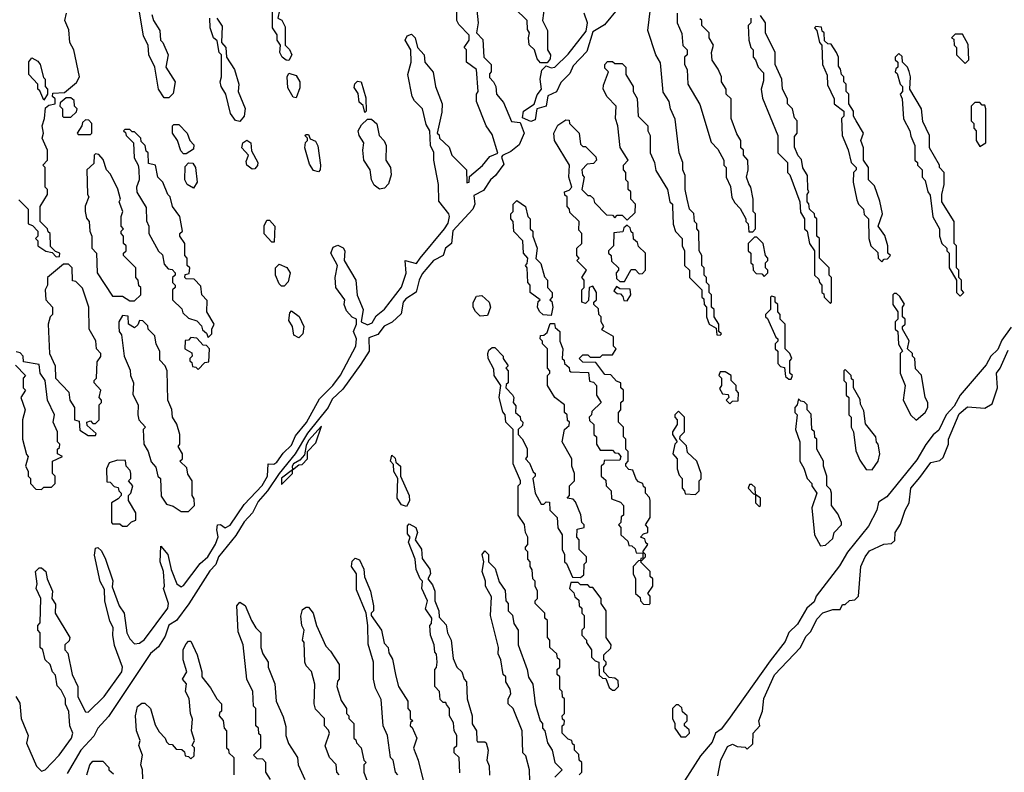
# Model space of a CAD drawing. Extents: x 2769579 to 2883812, y 684207 to 828660.
# Tile 310 of 505: x 2825336 to 2829355, y 759905 to 762979. Entities that reach past the tile are written whole.
import ezdxf

# ---------------------------------------------------------------- set-up
doc = ezdxf.new("R2010")
doc.units = 0

msp = doc.modelspace()

# ---------------------------------------------------------------- linework, layer by layer
at = {"layer": '0CON02XD'}
for points in [[(2825945, 762660), (2825925, 762660), (2825902.5, 762695), (2825887.5, 762785), (2825862.5, 762835), (2825860, 762875), (2825840.7, 762910.7), (2825812.5, 763085)], [(2827680, 761815), (2827680, 761825), (2827690, 761835), (2827690, 761865), (2827675, 761890), (2827660, 761885), (2827658.3, 761831.7), (2827645, 761820), (2827630, 761825), (2827630, 761875), (2827640, 761885), (2827640, 761915), (2827630, 761925), (2827650, 761955), (2827610, 761995), (2827620, 762005), (2827610, 762015), (2827610, 762045), (2827630, 762065), (2827630, 762105), (2827618.3, 762118.3), (2827620, 762155), (2827581.7, 762191.7), (2827580, 762205), (2827570, 762215), (2827570, 762255), (2827561.7, 762261.7), (2827560, 762275), (2827578.3, 762281.7), (2827590, 762295), (2827577.5, 762335), (2827580, 762385), (2827518.8, 762485), (2827515.8, 762515), (2827532.9, 762547.1), (2827565, 762570), (2827578.3, 762568.3), (2827580, 762555), (2827620, 762515), (2827625, 762470), (2827635, 762460), (2827645, 762460), (2827688.3, 762418.3), (2827690, 762405), (2827678.3, 762391.7), (2827651.7, 762388.3), (2827630, 762365), (2827633, 762343), (2827640, 762335), (2827630, 762285), (2827655, 762260), (2827665, 762260), (2827678.3, 762248.3), (2827681.7, 762231.7), (2827731.7, 762181.7), (2827755, 762180), (2827765, 762170), (2827775, 762180), (2827795, 762180), (2827815, 762160), (2827848.3, 762191.7), (2827850, 762225), (2827830, 762245), (2827830, 762275), (2827820, 762285), (2827820, 762315), (2827810, 762325), (2827810, 762355), (2827800, 762365), (2827800, 762385), (2827820, 762405), (2827786.7, 762456.7), (2827777.5, 762545), (2827767.5, 762575), (2827770, 762625), (2827733.6, 762663.6), (2827717.5, 762695), (2827718.3, 762711.7), (2827740, 762765), (2827725, 762780), (2827723.9, 762796.1), (2827735, 762807.5), (2827755, 762807.5), (2827765, 762800), (2827795, 762800), (2827810, 762785), (2827810, 762755), (2827840, 762705), (2827840, 762685), (2827857, 762657), (2827860, 762585), (2827900, 762545), (2827900, 762525), (2827910, 762505), (2827910, 762435), (2827927.5, 762395), (2827933, 762363), (2827980, 762285), (2827990, 762235), (2828000, 762225), (2828000, 762215), (2828003, 762143), (2828013, 762113), (2828040, 762085), (2828040, 762055), (2828050, 762035), (2828050, 761975), (2828070, 761955), (2828070, 761925), (2828120, 761875), (2828120, 761845), (2828128.3, 761838.3), (2828130, 761815), (2828140, 761805), (2828140, 761765), (2828150, 761735), (2828178.3, 761718.3), (2828181.7, 761691.7), (2828195, 761690), (2828200, 761695), (2828190, 761705), (2828190, 761735), (2828170, 761765), (2828170, 761795), (2828160, 761805), (2828160, 761855), (2828150, 761865), (2828150, 761895), (2828140, 761905), (2828140, 761925), (2828130, 761935), (2828130, 761965), (2828120, 761975), (2828120, 762015), (2828110, 762035), (2828107.5, 762115), (2828100, 762125), (2828100, 762145), (2828090, 762155), (2828087, 762187), (2828070, 762205), (2828060, 762245), (2828052.5, 762285), (2828051.7, 762341.7), (2828042.5, 762365), (2828042.5, 762395), (2828027.5, 762435), (2828011.7, 762571.7), (2827992.5, 762615), (2827987.5, 762645), (2827963, 762683), (2827951.7, 762801.7), (2827932.5, 762835), (2827900, 762935), (2827915, 763060)], [(2825320, 760215), (2825337, 760187), (2825342.5, 760125), (2825370, 760055), (2825363.6, 760023.6), (2825405, 759930), (2825425, 759910), (2825440, 759915), (2825496.7, 759975), (2825546.7, 760045), (2825552.5, 760065), (2825540, 760095), (2825537, 760153), (2825523, 760183), (2825522.5, 760205), (2825505, 760240), (2825488.3, 760258.3), (2825481.7, 760301.7), (2825470, 760315), (2825460, 760345), (2825440, 760365), (2825430, 760405), (2825420, 760415), (2825420, 760475), (2825410, 760485), (2825410, 760505), (2825420, 760515), (2825422.5, 760615), (2825402.5, 760655), (2825406.7, 760675), (2825400, 760725), (2825415, 760740), (2825425, 760740), (2825442.5, 760725), (2825447.5, 760695), (2825470, 760645), (2825467.5, 760615), (2825481.7, 760591.7), (2825480, 760555), (2825540, 760455), (2825538.3, 760441.7), (2825520, 760425), (2825520, 760405), (2825531.7, 760391.7), (2825550, 760305), (2825572.5, 760255), (2825573.6, 760213.6), (2825605, 760152.5), (2825615, 760150), (2825680, 760215), (2825753.3, 760315), (2825756, 760335), (2825723, 760423), (2825716.7, 760465), (2825717.5, 760495), (2825703.6, 760523.6), (2825683.6, 760603.6), (2825681.7, 760651.7), (2825664, 760684), (2825641.7, 760791.7), (2825645, 760820), (2825655, 760822.5), (2825669.5, 760809.5), (2825686.2, 760775), (2825716.4, 760686.4), (2825713, 760663), (2825742.5, 760585), (2825762.5, 760555), (2825773.3, 760475), (2825785, 760450), (2825805, 760430), (2825825, 760432.5), (2825845, 760447.5), (2825941.2, 760575), (2825943.3, 760595), (2825922.5, 760655), (2825927.5, 760665), (2825922.5, 760725), (2825908.8, 760765), (2825911.7, 760828.3), (2825940, 760795), (2825953.6, 760733.6), (2825977.5, 760675), (2825995, 760662.5), (2826005, 760667.5), (2826072.9, 760757.1), (2826103.8, 760785), (2826135, 760836.7), (2826146.4, 760866.4), (2826140, 760895), (2826143.8, 760916.2), (2826155, 760917.5), (2826175, 760903.3), (2826195, 760914), (2826252, 760998), (2826325, 761076), (2826346.7, 761115), (2826350, 761165), (2826373.3, 761163.3), (2826385, 761171.2), (2826411.2, 761208.8), (2826445, 761241.2), (2826461.5, 761278.5), (2826506.9, 761333.1), (2826559.5, 761430.5), (2826613.8, 761485), (2826645, 761526.7), (2826707.5, 761645), (2826711.2, 761675), (2826698.8, 761705), (2826710, 761735), (2826710, 761755), (2826693.6, 761763.6), (2826669.5, 761789.5), (2826660, 761815), (2826662.5, 761835), (2826626.2, 761885), (2826623.3, 761925), (2826632.5, 761975), (2826606.2, 762025), (2826615, 762050), (2826635, 762057.5), (2826656.4, 762046.4), (2826662.5, 762035), (2826660, 761995), (2826707.5, 761915), (2826713.6, 761853.6), (2826737.5, 761795), (2826730, 761745), (2826755, 761732.5), (2826775, 761740), (2826791.2, 761768.8), (2826825, 761796.7), (2826895, 761886.2), (2826913.6, 761943.6), (2826910, 761995), (2826955, 761982.5), (2826970, 762005), (2827070, 762125), (2827085, 762147.5), (2827090, 762175), (2827088, 762185), (2827047.3, 762237.3), (2827045.8, 762305), (2827026.7, 762405), (2827026.4, 762436.4), (2827012.5, 762465), (2827010, 762525), (2826995, 762550), (2826980, 762615), (2826947, 762647), (2826938, 762665), (2826920, 762755), (2826933.3, 762805), (2826932.5, 762855), (2826910, 762895), (2826917, 762913), (2826935, 762920), (2826950, 762905), (2826960, 762865), (2826987.5, 762835), (2826990, 762805), (2827023.9, 762763.9), (2827033.3, 762705), (2827060, 762635), (2827059.3, 762600.7), (2827040, 762515), (2827048.3, 762508.3), (2827050, 762495), (2827088.3, 762458.3), (2827100, 762425), (2827160, 762365), (2827161.7, 762311.7), (2827170, 762315), (2827171.7, 762338.3), (2827225, 762382.5), (2827255, 762420), (2827287, 762433), (2827265, 762510), (2827240, 762545), (2827200, 762645), (2827200, 762675), (2827207.5, 762685), (2827200, 762775), (2827160, 762805), (2827160, 762855), (2827150, 762865), (2827170, 762895), (2827170, 762915), (2827128.3, 762958.3), (2827120, 762975), (2827120, 763025)], [(2825333, 762243), (2825370, 762205), (2825370, 762145), (2825388.3, 762138.3), (2825410, 762115), (2825410, 762095), (2825400, 762085), (2825410, 762075), (2825410, 762055), (2825443, 762033), (2825468.3, 762028.3), (2825485, 762010), (2825498.3, 762011.7), (2825500, 762025), (2825481.7, 762031.7), (2825461.7, 762051.7), (2825460, 762105), (2825451.7, 762111.7), (2825450, 762125), (2825420, 762155), (2825420, 762215), (2825450, 762265), (2825450, 762285), (2825440, 762295), (2825440, 762375), (2825430, 762385), (2825450, 762405), (2825450, 762445), (2825427.5, 762495), (2825432.5, 762515), (2825427.5, 762545), (2825437.5, 762575), (2825441.7, 762618.3), (2825455, 762630), (2825480, 762635), (2825480, 762655), (2825470, 762665), (2825471.7, 762678.3), (2825518.3, 762681.7), (2825568.3, 762721.7), (2825580, 762745), (2825557.5, 762855), (2825540, 762885), (2825537, 762937), (2825520, 762975), (2825527.5, 763005)], [(2825875, 763000), (2825882.5, 762975), (2825907.5, 762935), (2825910, 762895), (2825920, 762885), (2825942.5, 762835), (2825932.5, 762785), (2825970, 762725), (2825962.5, 762677.5), (2825945, 762660)], [(2827202.5, 763017.5), (2827207.5, 762965), (2827200, 762925), (2827227, 762897), (2827230, 762825), (2827260, 762795), (2827260, 762765), (2827253, 762757), (2827253, 762743), (2827270, 762725), (2827280, 762705), (2827282.5, 762675), (2827310.7, 762640.7), (2827343, 762563), (2827378.3, 762558.3), (2827394.5, 762515), (2827375, 762467.5), (2827340.2, 762439.8), (2827306.2, 762423.8), (2827303, 762417), (2827311.7, 762388.3), (2827277.8, 762342.2), (2827257.1, 762325), (2827229.2, 762280.8), (2827189.3, 762260.7), (2827193.5, 762225), (2827185.5, 762204.5), (2827103.3, 762116.7), (2827098.6, 762065), (2827074.1, 762045.9), (2827064.3, 762015), (2827025, 761995.6), (2826979.1, 761940.9), (2826966.2, 761915), (2826954.7, 761865.3), (2826911.9, 761838.1), (2826901.1, 761825), (2826893, 761777), (2826856.9, 761743.1), (2826823.3, 761726.7), (2826797.2, 761692.8), (2826760.6, 761679.4), (2826761.8, 761625), (2826728.5, 761571.5), (2826655, 761469.2), (2826611.8, 761428.2), (2826595, 761394.2), (2826510.6, 761289.4), (2826460, 761205), (2826394.7, 761125.3), (2826346.7, 761055)], [(2826435, 762812.5), (2826423, 762813), (2826407.5, 762825), (2826397.5, 762845), (2826400, 762875), (2826387.5, 762895), (2826387, 762917), (2826367.5, 762945), (2826368.3, 763011.7), (2826378.3, 763021.7), (2826397, 763017), (2826390, 762985), (2826406.4, 762976.4), (2826419.3, 762949.3), (2826420, 762875), (2826437, 762857), (2826446.7, 762835), (2826435, 762812.5)], [(2827477.5, 763035), (2827470, 762975), (2827490, 762935), (2827490, 762855), (2827502.5, 762835), (2827501.7, 762818.3), (2827488.3, 762801.7), (2827461.7, 762801.7), (2827448.3, 762818.3), (2827437.5, 762855), (2827416.1, 762876.1), (2827412.5, 762905), (2827417.5, 762925), (2827408.3, 762938.3), (2827407.5, 762975), (2827356.2, 763026.2)], [(2827781.4, 763028.6), (2827722.7, 762957.3), (2827675, 762928.8), (2827651.2, 762848.8), (2827595, 762790), (2827581.5, 762758.5), (2827545, 762722.5), (2827526.4, 762683.6), (2827492.1, 762667.9), (2827484.6, 762625.4), (2827446.2, 762613.8), (2827440.2, 762569.8), (2827422.2, 762562.2), (2827388.3, 762578.3), (2827392.5, 762605), (2827436.4, 762633.6), (2827448, 762672), (2827465.9, 762694.1), (2827460, 762735), (2827467, 762773), (2827485, 762790), (2827505, 762782.5), (2827520, 762785), (2827575, 762837.5), (2827648.3, 762931.7), (2827653.3, 762965), (2827640, 763005)], [(2828020, 763005), (2828020, 762965), (2828038.3, 762921.7), (2828043, 762873), (2828060, 762855), (2828060, 762835), (2828050, 762825), (2828050, 762795), (2828060, 762775), (2828062.5, 762715), (2828111.7, 762631.7), (2828158.3, 762478.3), (2828185, 762450), (2828210, 762405), (2828210, 762385), (2828220, 762375), (2828220, 762335), (2828237, 762297), (2828243, 762253), (2828255, 762230), (2828277, 762207), (2828300, 762165), (2828300, 762155), (2828310, 762145), (2828311.7, 762111.7), (2828328.3, 762111.7), (2828340, 762125), (2828340, 762185), (2828330, 762195), (2828330, 762245), (2828320, 762295), (2828311.7, 762308.3), (2828302.5, 762335), (2828310, 762365), (2828307.5, 762405), (2828290, 762425), (2828290, 762445), (2828280, 762455), (2828280, 762485), (2828263, 762513), (2828240, 762575), (2828240, 762655), (2828220, 762675), (2828220, 762695), (2828200, 762725), (2828200, 762745), (2828187, 762777), (2828163, 762813), (2828160, 762845), (2828167.5, 762875), (2828150, 762905), (2828150, 762925), (2828120, 762955), (2828120, 762975), (2828111.7, 762981.7)], [(2826235, 762562.5), (2826217, 762567), (2826196.7, 762595), (2826176.7, 762675), (2826158.8, 762705), (2826153.8, 762725), (2826160, 762745), (2826160, 762835), (2826150, 762845), (2826141.7, 762891.7), (2826127.5, 762905), (2826113.3, 762945), (2826112.5, 762985)], [(2826140, 762985), (2826161.7, 762951.7), (2826160, 762885), (2826177.5, 762865), (2826180, 762825), (2826212.5, 762775), (2826230, 762715), (2826227.5, 762685), (2826256.4, 762616.4), (2826252.5, 762585), (2826235, 762562.5)], [(2828320, 762985), (2828320, 762965), (2828310, 762955), (2828312.5, 762895), (2828320, 762865), (2828330, 762855), (2828330, 762825), (2828340, 762815), (2828350, 762785), (2828371.7, 762761.7), (2828371.7, 762728.3), (2828362.5, 762695), (2828368.3, 762658.3), (2828430, 762505), (2828430, 762435), (2828470, 762395), (2828470, 762355), (2828480, 762345), (2828520, 762235), (2828523, 762193), (2828540, 762165), (2828540, 762125), (2828550, 762115), (2828560, 762065), (2828580, 762035), (2828580, 761935), (2828598.3, 761918.3), (2828600, 761905), (2828610, 761895), (2828610, 761865), (2828618.3, 761858.3), (2828620, 761845), (2828645, 761820)], [(2828645, 761820), (2828650, 761825), (2828650, 761925), (2828640, 761935), (2828640, 761965), (2828600, 762005), (2828600, 762085), (2828590, 762095), (2828590, 762165), (2828581.7, 762171.7), (2828580, 762185), (2828560, 762205), (2828557, 762227), (2828550, 762235), (2828550, 762265), (2828557.5, 762275), (2828552.5, 762285), (2828551.7, 762341.7), (2828533, 762373), (2828527, 762407), (2828513, 762423), (2828498.3, 762458.3), (2828498.3, 762501.7), (2828510, 762515), (2828510, 762565), (2828498.3, 762578.3), (2828490, 762615), (2828470, 762635), (2828470, 762655), (2828450, 762695), (2828447.5, 762735), (2828420, 762795), (2828420, 762845), (2828380, 762925), (2828380, 762965), (2828360, 762995)], [(2828855, 761990), (2828865, 762000), (2828878.3, 762001.7), (2828890, 762015), (2828880, 762025), (2828880, 762055), (2828867, 762097), (2828840, 762135), (2828857.5, 762185), (2828847, 762237), (2828825, 762300), (2828800, 762325), (2828800, 762375), (2828780, 762405), (2828780, 762455), (2828770, 762485), (2828780, 762515), (2828750, 762565), (2828740, 762585), (2828740, 762605), (2828720, 762635), (2828720, 762675), (2828710, 762685), (2828710, 762715), (2828700, 762725), (2828700, 762745), (2828690, 762755), (2828687, 762777), (2828678.3, 762788.3), (2828677.5, 762825), (2828670, 762845), (2828648.3, 762878.3), (2828635, 762880), (2828621.7, 762891.7), (2828620, 762925), (2828611.7, 762931.7), (2828608.3, 762948.3), (2828585, 762950), (2828580, 762945), (2828590, 762935), (2828600, 762885), (2828610, 762875), (2828612.5, 762795), (2828631.7, 762751.7), (2828633, 762713), (2828660, 762655), (2828660, 762635), (2828700, 762605), (2828700, 762585), (2828690, 762575), (2828692.5, 762505), (2828717, 762447), (2828730, 762395), (2828750, 762375), (2828750, 762365), (2828740, 762355), (2828737.5, 762315), (2828753, 762243), (2828760, 762225), (2828780, 762205), (2828783, 762183), (2828800, 762165), (2828802.5, 762085), (2828810, 762055), (2828838.3, 762028.3), (2828840, 762005), (2828855, 761990)], [(2829195, 762800), (2829210, 762815), (2829207, 762877), (2829185, 762920), (2829155, 762920), (2829140, 762905), (2829148.3, 762898.3), (2829150, 762875), (2829160, 762865), (2829160, 762835), (2829195, 762800)], [(2829175, 761850), (2829190, 761865), (2829180, 761875), (2829180, 761915), (2829170, 761925), (2829170, 761955), (2829160, 761965), (2829160, 762055), (2829150, 762065), (2829150, 762155), (2829100, 762235), (2829100, 762265), (2829110, 762305), (2829110, 762355), (2829090, 762375), (2829090, 762385), (2829050, 762455), (2829050, 762505), (2829023, 762563), (2829017.5, 762615), (2828970, 762695), (2828972.5, 762745), (2828967, 762767), (2828960, 762785), (2828940, 762805), (2828938.3, 762828.3), (2828925, 762840), (2828910, 762825), (2828910, 762815), (2828920, 762805), (2828920, 762785), (2828911.7, 762778.3), (2828910, 762765), (2828918.3, 762758.3), (2828930, 762715), (2828940, 762705), (2828940, 762685), (2828930, 762675), (2828937.5, 762655), (2828943, 762573), (2828970, 762525), (2828973, 762503), (2828990, 762465), (2828990, 762405), (2829000, 762395), (2829000, 762385), (2829020, 762365), (2829020, 762335), (2829031.7, 762321.7), (2829042.5, 762275), (2829051.7, 762261.7), (2829063, 762173), (2829090, 762125), (2829090, 762095), (2829100, 762065), (2829120, 762045), (2829120, 762035), (2829130, 762025), (2829130, 761965), (2829160, 761915), (2829160, 761865), (2829175, 761850)], [(2825435, 762650), (2825418.3, 762688.3), (2825410, 762695), (2825410, 762715), (2825372.5, 762755), (2825373.6, 762806.4), (2825385, 762822.5), (2825409.3, 762809.3), (2825420, 762795), (2825433, 762743), (2825440, 762735), (2825440, 762705), (2825450, 762695), (2825450, 762675), (2825435, 762650)], [(2826465, 762660), (2826451.7, 762661.7), (2826430.7, 762700.7), (2826427.5, 762745), (2826435, 762760), (2826465, 762750), (2826480, 762725), (2826479.3, 762700.7), (2826465, 762660)], [(2826745, 762600), (2826738.3, 762628.3), (2826721.2, 762641.2), (2826717.5, 762677.5), (2826701.7, 762701.7), (2826703.9, 762716.1), (2826715, 762727.5), (2826730, 762725), (2826749.3, 762659.3), (2826750, 762605), (2826745, 762600)], [(2825545, 762580), (2825568.3, 762601.7), (2825570, 762615), (2825560, 762625), (2825558.3, 762648.3), (2825545, 762660), (2825525, 762660), (2825501.7, 762638.3), (2825500, 762625), (2825510, 762615), (2825510, 762585), (2825515, 762580), (2825545, 762580)], [(2829255, 762460), (2829280, 762475), (2829280, 762615), (2829275, 762630), (2829265, 762630), (2829255, 762640), (2829235, 762640), (2829220, 762625), (2829220, 762565), (2829230, 762555), (2829230, 762535), (2829240, 762525), (2829240, 762485), (2829255, 762460)], [(2825625, 762510), (2825630, 762515), (2825630, 762555), (2825618.3, 762568.3), (2825605, 762570), (2825591.7, 762558.3), (2825590, 762545), (2825570, 762515), (2825575, 762510), (2825625, 762510)], [(2826805, 762286.7), (2826782.5, 762302.5), (2826772, 762325), (2826765.9, 762365.9), (2826741.2, 762405), (2826736.2, 762445), (2826741.2, 762475), (2826721.2, 762505), (2826718, 762525), (2826731.2, 762548.8), (2826755, 762572.5), (2826771.7, 762571.7), (2826793.6, 762553.6), (2826803.3, 762505), (2826824.1, 762484.1), (2826832, 762465), (2826830, 762405), (2826850, 762375), (2826852, 762345), (2826841.2, 762308.8), (2826825, 762290), (2826805, 762286.7)], [(2826105, 761680), (2826120, 761695), (2826120, 761715), (2826130, 761735), (2826100, 761785), (2826101.7, 761831.7), (2826080, 761855), (2826075, 761890), (2826048.3, 761918.3), (2826015, 761920), (2826010, 761925), (2826011.7, 761938.3), (2826028.3, 761941.7), (2826030, 761965), (2826020, 761975), (2826020, 762005), (2826010, 762015), (2826010, 762065), (2825990, 762095), (2825990, 762105), (2826000, 762115), (2825990, 762175), (2825960, 762215), (2825950, 762255), (2825940, 762265), (2825920, 762315), (2825900, 762335), (2825890, 762385), (2825861.7, 762391.7), (2825860, 762435), (2825851.7, 762441.7), (2825847.5, 762465), (2825831.7, 762481.7), (2825830, 762495), (2825805, 762520), (2825795, 762520), (2825785, 762530), (2825765, 762530), (2825760, 762525), (2825768.3, 762518.3), (2825770, 762505), (2825800, 762475), (2825802.5, 762415), (2825820, 762385), (2825822.5, 762365), (2825823.3, 762325), (2825813.3, 762295), (2825813.6, 762273.6), (2825851.7, 762211.7), (2825853, 762157), (2825862.5, 762135), (2825862.5, 762105), (2825903, 762033), (2825918.3, 762018.3), (2825925, 761980), (2825941.7, 761961.7), (2825958.3, 761958.3), (2825970, 761945), (2825970, 761935), (2825960, 761925), (2825960, 761905), (2825970, 761895), (2825970, 761885), (2825960, 761875), (2825960, 761835), (2825998.3, 761798.3), (2826001.7, 761781.7), (2826025, 761760), (2826058.3, 761748.3), (2826078.3, 761728.3), (2826081.7, 761711.7), (2826098.3, 761698.3), (2826105, 761680)], [(2826015, 762430), (2826005, 762430), (2825993, 762443), (2825980, 762485), (2825960, 762515), (2825960, 762545), (2825965, 762550), (2825985, 762550), (2826020, 762515), (2826030, 762485), (2826047, 762467), (2826045, 762450), (2826015, 762430)], [(2826285, 762367.5), (2826262.5, 762385), (2826260.7, 762399.3), (2826270, 762425), (2826242.5, 762455), (2826246.7, 762475), (2826263, 762487), (2826280, 762475), (2826282.5, 762442.5), (2826307.5, 762395), (2826307, 762383), (2826295, 762370), (2826285, 762367.5)], [(2826555, 762357.5), (2826535, 762362.5), (2826518.3, 762388.3), (2826500, 762455), (2826503, 762477), (2826510, 762485), (2826510, 762495), (2826500, 762505), (2826505, 762510), (2826515, 762510), (2826521.7, 762491.7), (2826543, 762483), (2826553.3, 762463.3), (2826563.8, 762385), (2826562.5, 762365), (2826555, 762357.5)], [(2825805, 761830), (2825830, 761855), (2825830, 761885), (2825821.7, 761891.7), (2825820, 761915), (2825810, 761925), (2825810, 761965), (2825760, 762015), (2825760, 762025), (2825770, 762035), (2825770, 762055), (2825760, 762065), (2825760, 762095), (2825750, 762105), (2825750, 762115), (2825760, 762125), (2825750, 762135), (2825750, 762175), (2825757.5, 762195), (2825742.5, 762235), (2825747.5, 762245), (2825737, 762287), (2825707, 762347), (2825690, 762365), (2825677, 762407), (2825658.3, 762428.3), (2825645, 762430), (2825640, 762425), (2825638.3, 762391.7), (2825610, 762365), (2825612.5, 762265), (2825617.5, 762255), (2825603, 762217), (2825602.5, 762195), (2825608.3, 762168.3), (2825620, 762155), (2825622.5, 762115), (2825630, 762095), (2825630, 762045), (2825650, 762025), (2825652.5, 761945), (2825715, 761850), (2825755, 761850), (2825785, 761830), (2825805, 761830)], [(2826045, 762290), (2826020, 762305), (2826010, 762325), (2826011.7, 762378.3), (2826025, 762393.3), (2826042.5, 762392.5), (2826053.3, 762375), (2826060, 762315), (2826045, 762290)], [(2827505, 761770), (2827473, 761773), (2827457, 761787), (2827450, 761805), (2827452.5, 761827.5), (2827460, 761835), (2827420, 761865), (2827420, 761895), (2827410, 761905), (2827407.5, 761965), (2827400, 761975), (2827407, 761983), (2827410, 762005), (2827392.5, 762025), (2827390, 762075), (2827353, 762113), (2827350, 762155), (2827340, 762165), (2827340, 762185), (2827350, 762195), (2827350, 762225), (2827365, 762240), (2827400, 762215), (2827410, 762175), (2827420, 762165), (2827420, 762125), (2827430, 762115), (2827430, 762095), (2827447.5, 762045), (2827443, 762003), (2827462.5, 761982.5), (2827478.3, 761928.3), (2827490, 761915), (2827490, 761885), (2827510, 761865), (2827510, 761845), (2827500, 761835), (2827507.5, 761827.5), (2827512.5, 761805), (2827505, 761770)], [(2826375, 762070), (2826365, 762070), (2826334.2, 762104.2), (2826333.6, 762136.4), (2826345, 762160), (2826355, 762160), (2826377.5, 762135), (2826375, 762070)], [(2827805, 761910), (2827831.7, 761958.3), (2827848.3, 761958.3), (2827865, 761940), (2827878.3, 761941.7), (2827890, 761955), (2827890, 762025), (2827861.7, 762051.7), (2827858.3, 762068.3), (2827841.7, 762081.7), (2827840, 762105), (2827831.7, 762111.7), (2827828.3, 762128.3), (2827815, 762140), (2827801.7, 762128.3), (2827798.3, 762111.7), (2827761.7, 762108.3), (2827760, 762055), (2827740, 762035), (2827740, 762025), (2827750, 762015), (2827751.7, 761991.7), (2827780, 761965), (2827780, 761955), (2827770, 761945), (2827771.7, 761921.7), (2827785, 761910), (2827805, 761910)], [(2828375, 761930), (2828390, 761945), (2828390, 761955), (2828380, 761965), (2828380, 761985), (2828390, 761995), (2828390, 762005), (2828380, 762015), (2828370, 762065), (2828345, 762090), (2828335, 762090), (2828310, 762065), (2828310, 762035), (2828320, 762025), (2828320, 761985), (2828328.3, 761978.3), (2828330, 761955), (2828341.7, 761941.7), (2828365, 761940), (2828375, 761930)], [(2825645, 761280), (2825648.3, 761288.3), (2825611.7, 761321.7), (2825610, 761335), (2825625, 761340), (2825635, 761330), (2825645, 761330), (2825660, 761345), (2825660, 761405), (2825670, 761415), (2825670, 761425), (2825660, 761435), (2825667.5, 761465), (2825640, 761495), (2825640, 761505), (2825650, 761515), (2825651.7, 761581.7), (2825667, 761603), (2825667.5, 761615), (2825650, 761635), (2825647, 761667), (2825620, 761715), (2825617.5, 761805), (2825591.7, 761881.7), (2825565, 761910), (2825551.7, 761911.7), (2825550, 761965), (2825535, 761980), (2825515, 761980), (2825450, 761925), (2825450, 761895), (2825440, 761875), (2825442.5, 761835), (2825470, 761805), (2825470, 761775), (2825460, 761765), (2825452.5, 761735), (2825457.5, 761615), (2825480, 761565), (2825482.5, 761515), (2825537, 761457), (2825540, 761425), (2825560, 761395), (2825560, 761345), (2825578.3, 761338.3), (2825581.7, 761301.7), (2825615, 761280), (2825645, 761280)], [(2826415, 761890), (2826405, 761890), (2826395, 761900), (2826380, 761935), (2826380, 761965), (2826395, 761980), (2826426.4, 761966.4), (2826440, 761945), (2826431.7, 761908.3), (2826415, 761890)], [(2827815, 761830), (2827830, 761855), (2827828.3, 761878.3), (2827785, 761880), (2827771.7, 761888.3), (2827761.7, 761871.7), (2827775, 761860), (2827788.3, 761858.3), (2827798.3, 761848.3), (2827801.7, 761831.7), (2827815, 761830)], [(2827215, 761767.5), (2827196.4, 761786.4), (2827187.5, 761805), (2827187, 761823), (2827200, 761850), (2827221.7, 761851.7), (2827252.5, 761825), (2827257.5, 761805), (2827245, 761770), (2827215, 761767.5)], [(2828485, 761510), (2828490, 761525), (2828480, 761535), (2828480, 761585), (2828487.5, 761595), (2828480, 761615), (2828460, 761635), (2828460, 761735), (2828440, 761755), (2828440, 761775), (2828430, 761785), (2828430, 761815), (2828420, 761825), (2828420, 761845), (2828405, 761850), (2828400, 761845), (2828400, 761795), (2828380, 761775), (2828380, 761765), (2828388.3, 761758.3), (2828421.7, 761681.7), (2828430, 761675), (2828430, 761665), (2828420, 761655), (2828420, 761635), (2828430, 761625), (2828430, 761575), (2828441.7, 761561.7), (2828458.3, 761558.3), (2828461.7, 761521.7), (2828475, 761510), (2828485, 761510)], [(2828995, 761342.5), (2829032.5, 761375), (2829042.5, 761395), (2829042.5, 761415), (2829032.5, 761435), (2829017, 761527), (2828993, 761553), (2828990, 761595), (2828980, 761605), (2828980, 761615), (2828960, 761635), (2828967, 761667), (2828940, 761715), (2828940, 761725), (2828950, 761735), (2828950, 761755), (2828940, 761765), (2828940, 761805), (2828947, 761817), (2828928.3, 761848.3), (2828915, 761860), (2828905, 761860), (2828900, 761855), (2828900, 761815), (2828920, 761785), (2828920, 761755), (2828910, 761745), (2828910, 761715), (2828920, 761705), (2828923, 761653), (2828940, 761625), (2828930, 761615), (2828930, 761535), (2828950, 761485), (2828942.5, 761425), (2828973, 761363), (2828995, 761342.5)], [(2827620, 759895), (2827630, 759905), (2827630, 759945), (2827620, 759955), (2827618.3, 759978.3), (2827600, 759995), (2827600, 760015), (2827591.7, 760021.7), (2827590, 760035), (2827575, 760040), (2827550, 760065), (2827550, 760095), (2827558.3, 760101.7), (2827560, 760115), (2827551.7, 760121.7), (2827550, 760135), (2827560, 760145), (2827560, 760205), (2827551.7, 760211.7), (2827550, 760235), (2827540, 760245), (2827540, 760295), (2827530, 760305), (2827530, 760325), (2827540, 760335), (2827540, 760365), (2827531.7, 760371.7), (2827528.3, 760388.3), (2827500, 760415), (2827500, 760445), (2827490, 760455), (2827490, 760525), (2827480, 760535), (2827480, 760555), (2827440, 760595), (2827440, 760605), (2827450, 760615), (2827450, 760645), (2827440, 760665), (2827440, 760685), (2827430, 760695), (2827428.3, 760731.7), (2827420, 760745), (2827420, 760765), (2827410, 760775), (2827410, 760805), (2827400, 760815), (2827400, 760825), (2827410, 760835), (2827410, 760865), (2827400, 760885), (2827397, 760917), (2827370, 760955), (2827370, 761075), (2827380, 761085), (2827380, 761095), (2827350, 761165), (2827350, 761305), (2827320, 761335), (2827317.5, 761365), (2827307.5, 761377.5), (2827293.3, 761435), (2827300, 761485), (2827272.5, 761525), (2827271.7, 761551.7), (2827247.5, 761595), (2827246.7, 761615), (2827250.7, 761629.3), (2827265, 761640), (2827275, 761640), (2827310, 761605), (2827310, 761595), (2827330, 761565), (2827320, 761555), (2827330, 761545), (2827330, 761495), (2827321.7, 761488.3), (2827320, 761475), (2827347, 761447), (2827352.5, 761435), (2827350, 761415), (2827361.7, 761401.7), (2827360, 761375), (2827378.3, 761358.3), (2827380, 761345), (2827390, 761335), (2827388.3, 761321.7), (2827370, 761305), (2827370, 761285), (2827387, 761267), (2827407, 761227), (2827407.5, 761195), (2827400, 761185), (2827417, 761167), (2827431.7, 761131.7), (2827440, 761125), (2827440, 761115), (2827430, 761105), (2827440, 761045), (2827465, 761000), (2827475, 761000), (2827485, 761010), (2827498.3, 761008.3), (2827500, 760975), (2827530, 760945), (2827533, 760903), (2827550, 760875), (2827550, 760815), (2827560, 760795), (2827560, 760765), (2827568.3, 760758.3), (2827591.7, 760701.7), (2827625, 760700), (2827638.3, 760711.7), (2827640, 760755), (2827650, 760765), (2827650, 760785), (2827620, 760815), (2827620, 760855), (2827610, 760865), (2827611.7, 760898.3), (2827640, 760905), (2827640, 760915), (2827630, 760925), (2827627, 760957), (2827605, 761010), (2827595, 761020), (2827570, 761025), (2827580, 761035), (2827580, 761075), (2827600, 761095), (2827600, 761125), (2827590, 761155), (2827590, 761185), (2827550, 761255), (2827560, 761305), (2827578.3, 761321.7), (2827580, 761335), (2827571.7, 761341.7), (2827570, 761365), (2827560, 761375), (2827560, 761405), (2827520, 761435), (2827490, 761485), (2827490, 761525), (2827500, 761535), (2827500, 761545), (2827490, 761555), (2827490, 761635), (2827470, 761655), (2827470, 761665), (2827460, 761675), (2827461.7, 761688.3), (2827475, 761690), (2827488.3, 761701.7), (2827501.7, 761738.3), (2827518.3, 761738.3), (2827521.7, 761721.7), (2827540, 761705), (2827540, 761665), (2827552.5, 761635), (2827550, 761595), (2827558.3, 761588.3), (2827560, 761575), (2827578.3, 761558.3), (2827580, 761545), (2827585, 761540), (2827658.3, 761538.3), (2827661.7, 761501.7), (2827678.3, 761498.3), (2827690, 761485), (2827690, 761445), (2827710, 761415), (2827671.7, 761378.3), (2827670, 761365), (2827660, 761355), (2827661.7, 761341.7), (2827680, 761325), (2827680, 761285), (2827690, 761275), (2827690, 761245), (2827705, 761220), (2827755, 761220), (2827765, 761210), (2827778.3, 761208.3), (2827790, 761195), (2827785, 761180), (2827721.7, 761178.3), (2827720, 761165), (2827710, 761155), (2827710, 761115), (2827728.3, 761098.3), (2827730, 761075), (2827750, 761055), (2827751.7, 761021.7), (2827788.3, 761008.3), (2827800, 760995), (2827800, 760955), (2827791.7, 760948.3), (2827790, 760925), (2827780, 760915), (2827790, 760905), (2827790, 760875), (2827818.3, 760848.3), (2827821.7, 760831.7), (2827835, 760830), (2827848.3, 760818.3), (2827851.7, 760801.7), (2827880, 760800), (2827880, 760780), (2827871.7, 760778.3), (2827870, 760770), (2827861.7, 760768.3), (2827840, 760745), (2827840, 760715), (2827850, 760695), (2827850, 760635), (2827868.3, 760618.3), (2827870, 760605), (2827881.7, 760591.7), (2827905, 760590), (2827910, 760595), (2827910, 760625), (2827900, 760635), (2827920, 760665), (2827920, 760695), (2827910, 760705), (2827910, 760725), (2827870, 760765), (2827890, 760785), (2827890, 760795), (2827880, 760805), (2827900, 760835), (2827891.7, 760841.7), (2827888.3, 760858.3), (2827870, 760865), (2827881.7, 760878.3), (2827900, 760885), (2827900, 760905), (2827890, 760915), (2827910, 760945), (2827910, 761015), (2827907, 761027), (2827890, 761045), (2827890, 761065), (2827881.7, 761071.7), (2827880, 761085), (2827861.7, 761091.7), (2827851.7, 761101.7), (2827838.3, 761138.3), (2827821.7, 761141.7), (2827810, 761155), (2827810, 761165), (2827820, 761175), (2827820, 761215), (2827810, 761225), (2827810, 761265), (2827800, 761275), (2827800, 761315), (2827780, 761335), (2827780, 761375), (2827790, 761385), (2827790, 761415), (2827800, 761425), (2827800, 761465), (2827790, 761475), (2827790, 761495), (2827771.7, 761501.7), (2827748.3, 761528.3), (2827725, 761530), (2827688.3, 761578.3), (2827635, 761580), (2827620, 761595), (2827635, 761610), (2827655, 761610), (2827665, 761600), (2827705, 761600), (2827715, 761610), (2827755, 761610), (2827770, 761635), (2827760, 761645), (2827760, 761685), (2827711.7, 761711.7), (2827720, 761725), (2827710, 761745), (2827710, 761765), (2827700, 761775), (2827698.3, 761798.3), (2827680, 761815)], [(2826025, 760970), (2826050, 760995), (2826048.3, 761021.7), (2826040, 761035), (2826040, 761095), (2826022.5, 761122.5), (2826018.3, 761148.3), (2825990, 761175), (2826000, 761185), (2826000, 761205), (2825982.5, 761235), (2825990, 761245), (2825990, 761285), (2825977, 761327), (2825960, 761355), (2825957, 761387), (2825940, 761425), (2825937.5, 761545), (2825930, 761565), (2825908.3, 761588.3), (2825907.5, 761625), (2825893, 761653), (2825887, 761687), (2825860, 761715), (2825858.3, 761728.3), (2825838.3, 761748.3), (2825825, 761750), (2825818.3, 761731.7), (2825805, 761720), (2825780, 761735), (2825778.3, 761768.3), (2825755, 761770), (2825740, 761745), (2825740, 761725), (2825742.5, 761705), (2825751.7, 761691.7), (2825762.5, 761605), (2825787, 761547), (2825787.5, 761525), (2825800, 761495), (2825798.3, 761448.3), (2825820, 761405), (2825817.5, 761365), (2825822.5, 761345), (2825850, 761315), (2825840, 761305), (2825842.5, 761245), (2825860, 761215), (2825873, 761173), (2825891.7, 761151.7), (2825900, 761115), (2825910, 761105), (2825913, 761033), (2825935, 761000), (2825961.7, 760991.7), (2825995, 760970), (2826025, 760970)], [(2826475, 761678.8), (2826455, 761690), (2826448.8, 761725), (2826435, 761750), (2826438.3, 761781.7), (2826445, 761790), (2826476.1, 761766.1), (2826496, 761725), (2826492, 761695), (2826475, 761678.8)], [(2829383.3, 761723.3), (2829345, 761670), (2829328.6, 761631.4), (2829300, 761605), (2829281.2, 761568.8), (2829174.2, 761445), (2829150.3, 761399.7), (2829118, 761365), (2829087.8, 761302.2), (2829065, 761283.8), (2829035, 761244), (2828998.3, 761181.7), (2828875, 761030), (2828841.7, 761008.3), (2828834.3, 760975), (2828800.2, 760909.8), (2828715, 760804), (2828681.9, 760748.1), (2828587.1, 760625), (2828578.5, 760601.5), (2828549.4, 760575), (2828510.2, 760509.8), (2828475, 760476.2), (2828461.1, 760438.9), (2828399.8, 760360.2), (2828229.7, 760120.3), (2828198.6, 760081.4), (2828176, 760065), (2828161.9, 760028.1), (2828115, 759972.9), (2828050, 759870)], [(2826065, 761550), (2826091.7, 761578.3), (2826108.3, 761581.7), (2826110, 761635), (2826098.3, 761648.3), (2826085, 761650), (2826058.3, 761678.3), (2826035, 761680), (2826025, 761670), (2826011.7, 761668.3), (2826010, 761635), (2826038.3, 761618.3), (2826040, 761605), (2826030, 761595), (2826030, 761585), (2826038.3, 761578.3), (2826041.7, 761561.7), (2826055, 761560), (2826065, 761550)], [(2825425, 761060), (2825435, 761070), (2825465, 761070), (2825480, 761085), (2825480, 761115), (2825470, 761125), (2825470, 761175), (2825510, 761195), (2825490, 761205), (2825490, 761225), (2825498.3, 761231.7), (2825500, 761245), (2825490, 761255), (2825490, 761295), (2825472.5, 761335), (2825477.5, 761365), (2825450, 761425), (2825440, 761505), (2825420, 761535), (2825415, 761570), (2825351.7, 761581.7), (2825350, 761605), (2825338.3, 761618.3), (2825321.7, 761621.7)], [(2828185, 759890), (2828197.5, 759955), (2828225, 760010), (2828245, 760020), (2828265, 760010), (2828297.5, 760007.5), (2828305, 760000), (2828328.3, 760021.7), (2828330, 760065), (2828357.5, 760095), (2828352.5, 760115), (2828367.5, 760155), (2828373.6, 760206.4), (2828416.4, 760303.6), (2828522.5, 760415), (2828545, 760460), (2828565, 760480), (2828589.3, 760530.7), (2828613.6, 760556.4), (2828655, 760570), (2828685, 760570), (2828695, 760590), (2828705, 760590), (2828723, 760607), (2828745, 760610), (2828760, 760625), (2828770, 760745), (2828786.7, 760785), (2828805, 760810), (2828863, 760837), (2828895, 760840), (2828908.3, 760851.7), (2828910, 760885), (2828931.7, 760918.3), (2828950, 760975), (2828966.7, 761005), (2828974.1, 761065.9), (2829010.7, 761109.3), (2829055, 761170), (2829091.7, 761178.3), (2829105, 761190), (2829126.7, 761245), (2829127.5, 761265), (2829170.7, 761369.3), (2829205, 761397.5), (2829275, 761392.5), (2829305, 761410), (2829326.7, 761475), (2829322.5, 761535), (2829337.5, 761555), (2829370.7, 761629.3)], [(2825318.3, 761568.3), (2825360, 761525), (2825350, 761515), (2825350, 761475), (2825360, 761465), (2825340, 761435), (2825357.5, 761385), (2825347.5, 761345), (2825347.5, 761265), (2825363, 761203), (2825370, 761195), (2825360, 761155), (2825370, 761135), (2825370, 761115), (2825380, 761105), (2825380, 761085), (2825401.7, 761061.7), (2825425, 761060)], [(2828235, 761410), (2828245, 761420), (2828268.3, 761421.7), (2828270, 761455), (2828260, 761465), (2828260, 761485), (2828240, 761505), (2828240, 761525), (2828215, 761540), (2828195, 761540), (2828190, 761525), (2828200, 761515), (2828200, 761485), (2828193, 761473), (2828205, 761450), (2828228.3, 761448.3), (2828230, 761435), (2828220, 761425), (2828235, 761410)], [(2828815, 761140), (2828840, 761175), (2828847.5, 761205), (2828840, 761245), (2828833, 761253), (2828830, 761275), (2828788.3, 761328.3), (2828781.7, 761381.7), (2828768.3, 761408.3), (2828767, 761427), (2828740, 761475), (2828740, 761505), (2828731.7, 761511.7), (2828730, 761525), (2828705, 761550), (2828700, 761545), (2828700, 761505), (2828710, 761495), (2828710, 761445), (2828720, 761435), (2828720, 761365), (2828730, 761355), (2828730, 761315), (2828740, 761295), (2828748.3, 761218.3), (2828765, 761180), (2828791.7, 761141.7), (2828815, 761140)], [(2828605, 760830), (2828625, 760832.5), (2828655, 760860), (2828660, 760885), (2828690, 760915), (2828690, 760925), (2828675, 760960), (2828650, 760995), (2828650, 761045), (2828645, 761060), (2828630, 761075), (2828630, 761115), (2828617.5, 761155), (2828617.5, 761175), (2828590, 761225), (2828590, 761265), (2828581.7, 761271.7), (2828580, 761295), (2828570, 761305), (2828567, 761367), (2828550, 761385), (2828550, 761405), (2828538.3, 761418.3), (2828525, 761420), (2828515, 761430), (2828510, 761405), (2828500, 761395), (2828500, 761375), (2828510, 761365), (2828502.5, 761305), (2828520, 761255), (2828520, 761175), (2828537, 761147), (2828550, 761105), (2828570, 761085), (2828570, 761075), (2828590, 761045), (2828570, 760985), (2828580, 760875), (2828605, 760830)], [(2828095, 761040), (2828110, 761055), (2828110, 761095), (2828117, 761103), (2828117.5, 761125), (2828100, 761175), (2828061.7, 761211.7), (2828058.3, 761238.3), (2828030, 761265), (2828031.7, 761278.3), (2828050, 761295), (2828050, 761355), (2828025, 761380), (2828010, 761365), (2828010, 761355), (2828020, 761345), (2828020, 761325), (2828000, 761295), (2828000, 761285), (2828020, 761255), (2828010, 761245), (2828002.5, 761205), (2828020, 761185), (2828020, 761145), (2828028.3, 761118.3), (2828040, 761105), (2828040, 761065), (2828050, 761055), (2828051.7, 761041.7), (2828095, 761040)], [(2826405, 761080), (2826450, 761125), (2826450, 761140), (2826475, 761160), (2826488.3, 761161.7), (2826510, 761185), (2826510, 761215), (2826545, 761250), (2826568.3, 761318.3), (2826515, 761260), (2826505, 761240), (2826498.3, 761201.7), (2826480, 761180), (2826453.3, 761165), (2826447.5, 761155), (2826450, 761140), (2826405, 761106.7), (2826405, 761080)], [(2826915, 760990), (2826895, 760997.5), (2826876.7, 761025), (2826880, 761105), (2826863, 761133), (2826861.7, 761161.7), (2826850, 761175), (2826855, 761200), (2826868.3, 761188.3), (2826871.7, 761171.7), (2826890, 761155), (2826890, 761115), (2826926.1, 761036.1), (2826926.4, 761013.6), (2826915, 760990)], [(2825775, 760910), (2825791.7, 760928.3), (2825810, 760935), (2825810, 760965), (2825780, 761015), (2825780, 761035), (2825790, 761045), (2825797.5, 761075), (2825780, 761095), (2825790, 761105), (2825790, 761125), (2825787, 761137), (2825770, 761155), (2825768.3, 761178.3), (2825735, 761180), (2825701.7, 761168.3), (2825690, 761145), (2825691.7, 761091.7), (2825705, 761090), (2825721.7, 761071.7), (2825738.3, 761068.3), (2825740, 761055), (2825750, 761045), (2825750, 761035), (2825738.3, 761021.7), (2825710, 761005), (2825710, 760925), (2825715, 760920), (2825745, 760920), (2825755, 760910), (2825775, 760910)], [(2828355, 760990), (2828360, 760995), (2828360, 761025), (2828340, 761040), (2828338.3, 761068.3), (2828325, 761080), (2828315, 761080), (2828310, 761065), (2828331.7, 761041.7), (2828340, 761040), (2828340, 761005), (2828355, 760990)], [(2826346.7, 761055), (2826309.3, 761010.7), (2826286, 760964), (2826252.6, 760927.4), (2826218.5, 760871.5), (2826147.5, 760785), (2826136.8, 760753.2), (2826112, 760728), (2826026.7, 760593.3), (2825975.4, 760524.6), (2825944.5, 760505.5), (2825929.1, 760460.9), (2825902.4, 760417.6), (2825870.4, 760389.6), (2825697.7, 760132.3), (2825654.2, 760085.8), (2825637.9, 760052.1), (2825585.8, 759995), (2825530.2, 759899.8)], [(2827078.3, 760181.7), (2827075, 760190), (2827065, 760190), (2827051.7, 760201.7), (2827050, 760235), (2827030, 760255), (2827030, 760325), (2827037, 760333), (2827040, 760355), (2827037, 760387), (2827030, 760395), (2827027.5, 760425), (2827012.5, 760465), (2827010, 760505), (2827017, 760513), (2827017.5, 760535), (2826993, 760573), (2827000, 760605), (2826977.5, 760655), (2826980, 760685), (2826970, 760695), (2826953.6, 760733.6), (2826950, 760775), (2826922.5, 760845), (2826930, 760865), (2826918.3, 760878.3), (2826918.3, 760911.7), (2826925, 760920), (2826952.5, 760905), (2826960, 760885), (2826950, 760855), (2826976.4, 760816.4), (2826978.3, 760778.3), (2827010, 760735), (2827012.5, 760715), (2827002.5, 760695), (2827020.7, 760670.7), (2827030, 760645), (2827030, 760605), (2827046.7, 760565), (2827048.3, 760538.3), (2827077, 760507), (2827082.5, 760475), (2827097.5, 760445), (2827105, 760370), (2827120, 760335), (2827140, 760315), (2827150, 760285), (2827160, 760275), (2827162.5, 760205), (2827182.5, 760135), (2827183, 760103), (2827200, 760075), (2827202.5, 760035), (2827205, 760030), (2827235, 760030), (2827240, 760025), (2827247.5, 759995), (2827242.5, 759955), (2827251.7, 759931.7), (2827253, 759893)], [(2827418.3, 759868.3), (2827417.5, 759915), (2827401.7, 759971.7), (2827390, 759985), (2827387.5, 760075), (2827350, 760165), (2827330, 760185), (2827330, 760205), (2827340, 760225), (2827337.5, 760245), (2827320, 760275), (2827320, 760295), (2827310, 760305), (2827300, 760365), (2827288.3, 760388.3), (2827290, 760415), (2827257.5, 760545), (2827261.7, 760621.7), (2827237.5, 760665), (2827237.5, 760685), (2827223.3, 760725), (2827230, 760765), (2827223.3, 760795), (2827235, 760810), (2827250, 760795), (2827250, 760765), (2827277, 760737), (2827293, 760683), (2827317, 760647), (2827320, 760605), (2827330, 760595), (2827330, 760565), (2827347, 760547), (2827353, 760513), (2827370, 760485), (2827370, 760425), (2827407.5, 760325), (2827413, 760293), (2827430, 760265), (2827440, 760185), (2827460, 760115), (2827470, 760105), (2827470, 760085), (2827480, 760075), (2827490, 760025), (2827510, 759995), (2827520, 759945), (2827550, 759915), (2827520, 759885)], [(2826880, 759895), (2826870, 759905), (2826860, 759955), (2826850, 759965), (2826837.5, 760055), (2826820, 760095), (2826811.7, 760201.7), (2826788.3, 760248.3), (2826780, 760285), (2826780, 760355), (2826758.3, 760428.3), (2826757.5, 760505), (2826750, 760555), (2826710.7, 760650.7), (2826710, 760715), (2826690, 760745), (2826693, 760767), (2826705, 760780), (2826723, 760773), (2826740, 760735), (2826743, 760703), (2826767.5, 760645), (2826780, 760585), (2826780, 760565), (2826770, 760555), (2826770, 760545), (2826812.5, 760485), (2826823, 760433), (2826840, 760415), (2826843, 760393), (2826857, 760367), (2826871.7, 760298.3), (2826882.5, 760255), (2826920, 760195), (2826920, 760165), (2826930, 760155), (2826930, 760125), (2826940, 760115), (2826931.7, 760108.3), (2826930, 760095), (2826938.3, 760088.3), (2826957.5, 760045), (2826943.6, 760003.6), (2826962.5, 759955), (2826990, 759845)], [(2827765, 760240), (2827780, 760255), (2827778.3, 760278.3), (2827765, 760290), (2827741.7, 760291.7), (2827720, 760315), (2827720, 760335), (2827730, 760345), (2827730, 760355), (2827720, 760365), (2827720, 760385), (2827748.3, 760411.7), (2827750, 760425), (2827730, 760455), (2827730, 760565), (2827710, 760595), (2827710, 760615), (2827675, 760660), (2827665, 760660), (2827655, 760670), (2827625, 760670), (2827615, 760680), (2827585, 760680), (2827580, 760655), (2827598.3, 760638.3), (2827601.7, 760621.7), (2827618.3, 760608.3), (2827620, 760585), (2827630, 760575), (2827630, 760555), (2827640, 760545), (2827640, 760495), (2827630, 760485), (2827630, 760465), (2827650, 760445), (2827650, 760435), (2827670, 760405), (2827670, 760375), (2827685, 760360), (2827700, 760355), (2827701.7, 760301.7), (2827715, 760290), (2827728.3, 760288.3), (2827741.7, 760251.7), (2827755, 760240), (2827765, 760240)], [(2826360, 759875), (2826340, 759905), (2826340, 759945), (2826328.3, 759958.3), (2826305, 759960), (2826290, 759975), (2826320, 760005), (2826320, 760055), (2826311.7, 760061.7), (2826310, 760085), (2826300, 760095), (2826300, 760165), (2826290, 760175), (2826287.5, 760235), (2826262.5, 760285), (2826247.5, 760425), (2826228.3, 760478.3), (2826222.5, 760585), (2826235, 760600), (2826256.4, 760586.4), (2826282.5, 760525), (2826300, 760495), (2826320, 760475), (2826320, 760415), (2826328.3, 760388.3), (2826350, 760355), (2826350, 760335), (2826377, 760267), (2826382.5, 760195), (2826411.7, 760131.7), (2826421.7, 760091.7), (2826422.5, 760055), (2826433, 760023), (2826470, 759965), (2826472.5, 759935), (2826500, 759875)], [(2826640, 759895), (2826630, 759905), (2826627, 759937), (2826600, 759965), (2826583, 760013), (2826600, 760065), (2826597, 760077), (2826580, 760095), (2826580, 760125), (2826543, 760163), (2826537.5, 760185), (2826540, 760265), (2826527, 760317), (2826505, 760340), (2826500, 760355), (2826497.5, 760435), (2826490, 760445), (2826497.5, 760485), (2826487.5, 760505), (2826483, 760543), (2826490.7, 760569.3), (2826505, 760580), (2826515, 760580), (2826533.8, 760555), (2826547.5, 760505), (2826585, 760420), (2826605, 760400), (2826640, 760345), (2826640, 760285), (2826633, 760277), (2826630, 760255), (2826648.3, 760198.3), (2826670, 760165), (2826670, 760145), (2826680, 760135), (2826680, 760125), (2826700, 760105), (2826700, 760045), (2826708.3, 760038.3), (2826710, 760025), (2826730, 760005), (2826740, 759955), (2826750, 759945), (2826740, 759935), (2826740, 759905), (2826770, 759825)], [(2825838.3, 759878.3), (2825837.5, 759915), (2825830, 759935), (2825837.5, 759975), (2825822.5, 760015), (2825827.5, 760035), (2825812.5, 760075), (2825808.8, 760135), (2825816.4, 760173.6), (2825835, 760187.5), (2825847, 760187), (2825870, 760165), (2825888.3, 760098.3), (2825905, 760070), (2825930, 760045), (2825935, 760030), (2825945, 760020), (2825958.3, 760018.3), (2825975, 760000), (2825998.3, 759998.3), (2826008.3, 759988.3), (2826011.7, 759971.7), (2826025, 759970), (2826035, 759960), (2826048.3, 759971.7), (2826050, 760005), (2826040, 760015), (2826050, 760035), (2826037.5, 760075), (2826041.7, 760121.7), (2826032.5, 760145), (2826027, 760207), (2826012.5, 760235), (2826017, 760267), (2826000, 760285), (2826017.5, 760315), (2826002.5, 760365), (2826003.6, 760406.4), (2826015, 760430), (2826025, 760440), (2826035, 760440), (2826060, 760385), (2826080, 760315), (2826080, 760295), (2826115, 760250), (2826140, 760205), (2826160, 760185), (2826160, 760155), (2826151.7, 760148.3), (2826150, 760135), (2826167, 760117), (2826170, 760085), (2826180, 760075), (2826180, 760005), (2826188.3, 759998.3), (2826190, 759985), (2826210, 759965), (2826210, 759895)], [(2827133, 759903), (2827130, 759965), (2827110, 759985), (2827110, 760005), (2827120, 760015), (2827120, 760055), (2827110, 760075), (2827107, 760107), (2827090, 760135), (2827090, 760165), (2827078.3, 760181.7)], [(2828055, 760050), (2828070, 760065), (2828068.3, 760078.3), (2828050, 760095), (2828050, 760105), (2828060, 760115), (2828060, 760135), (2828041.7, 760151.7), (2828038.3, 760168.3), (2828025, 760180), (2828015, 760180), (2828000, 760165), (2828000, 760125), (2828010, 760105), (2828010, 760085), (2828035, 760050), (2828055, 760050)], [(2825610, 759895), (2825622.5, 759935), (2825635, 759950), (2825675, 759950), (2825700, 759925), (2825700, 759915), (2825718.3, 759898.3)]]:
    msp.add_lwpolyline(points, dxfattribs=at)

doc.saveas('drawing.dxf')
